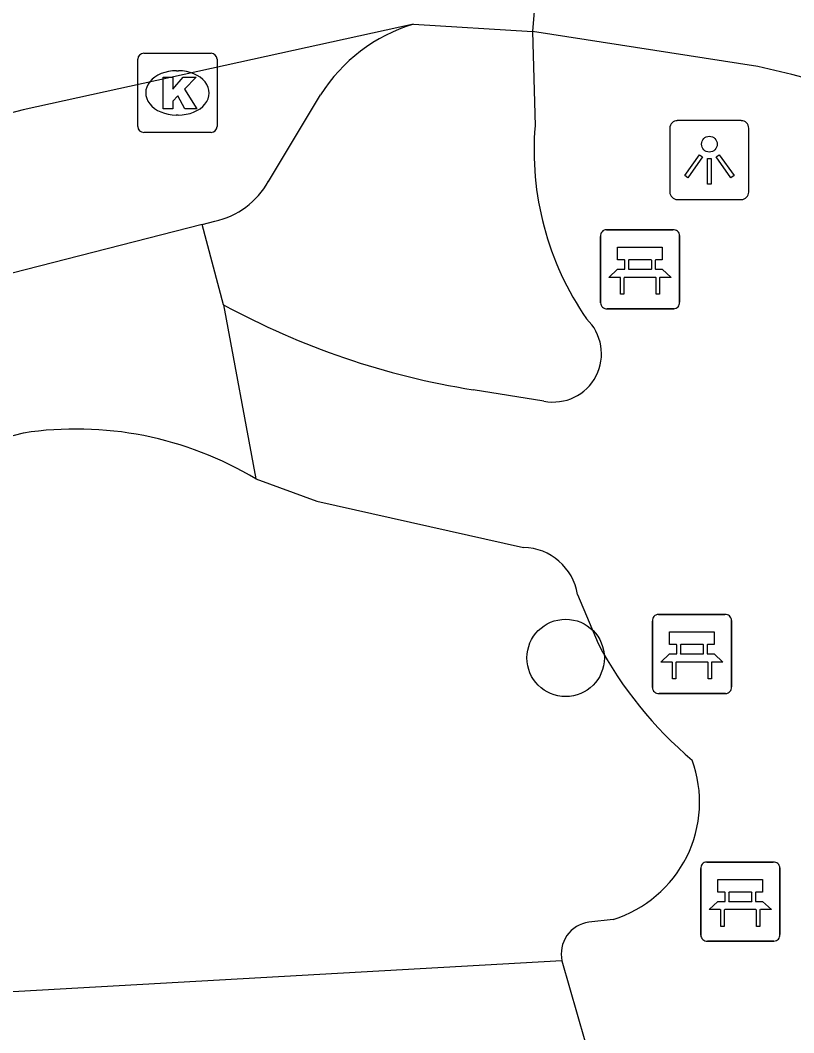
# Model space of a CAD drawing. Extents: x 160379 to 161131, y 383940 to 384849.
# Drawn here: x 161113.04 to 161122.81, y 384280.15 to 384292.94 of the extents above; entities that cross this region are included whole.
import ezdxf

# ---------------------------------------------------------------- set-up
doc = ezdxf.new("R2010")
doc.units = 0
for name, color, linetype in [('IMGEO_Bank', 7, 'Continuous'), ('IMGEO_Boom', 7, 'Continuous'), ('IMGEO_Kolk', 7, 'Continuous'), ('IMGEO_Lichtpunt', 7, 'Continuous'), ('IMGEO_Parkeervlak_open', 7, 'Continuous'), ('IMGEO_Rijbaan_lokaal_open', 7, 'Continuous'), ('IMGEO_Voetpad_open', 7, 'Continuous')]:
    doc.layers.add(name, color=color, linetype=linetype)

msp = doc.modelspace()

# ---------------------------------------------------------------- linework, layer by layer
at = {"layer": 'IMGEO_Bank'}
for p, q in [((161120.446, 384290.296), (161121.287, 384290.296)), ((161121.287, 384290.296), (161120.446, 384290.296)), ((161120.371, 384289.371), (161120.371, 384290.212)), ((161120.371, 384290.212), (161120.371, 384289.371)), ((161121.371, 384290.221), (161121.371, 384289.38)), ((161121.371, 384289.38), (161121.371, 384290.221)), ((161120.68, 384289.802), (161120.68, 384289.908)), ((161120.724, 384289.908), (161120.724, 384289.802)), ((161121.012, 384289.914), (161120.73, 384289.914)), ((161121.018, 384289.802), (161121.018, 384289.908)), ((161121.062, 384289.908), (161121.062, 384289.802)), ((161120.73, 384289.796), (161121.012, 384289.796)), ((161121.068, 384289.694), (161120.675, 384289.694)), ((161121.296, 384289.296), (161120.455, 384289.296)), ((161120.455, 384289.296), (161121.296, 384289.296)), ((161121.102, 384285.434), (161121.943, 384285.434)), ((161121.943, 384285.434), (161121.102, 384285.434)), ((161121.027, 384284.509), (161121.027, 384285.35)), ((161121.027, 384285.35), (161121.027, 384284.509)), ((161122.027, 384285.359), (161122.027, 384284.518)), ((161122.027, 384284.518), (161122.027, 384285.359)), ((161121.336, 384284.94), (161121.336, 384285.046)), ((161121.38, 384285.046), (161121.38, 384284.94)), ((161121.668, 384285.052), (161121.386, 384285.052)), ((161121.674, 384284.94), (161121.674, 384285.046)), ((161121.718, 384285.046), (161121.718, 384284.94)), ((161121.386, 384284.934), (161121.668, 384284.934)), ((161121.724, 384284.832), (161121.331, 384284.832)), ((161121.952, 384284.434), (161121.111, 384284.434)), ((161121.111, 384284.434), (161121.952, 384284.434)), ((161121.713, 384282.305), (161122.554, 384282.305)), ((161122.554, 384282.305), (161121.713, 384282.305)), ((161121.638, 384281.38), (161121.638, 384282.221)), ((161121.638, 384282.221), (161121.638, 384281.38)), ((161122.638, 384282.23), (161122.638, 384281.389)), ((161122.638, 384281.389), (161122.638, 384282.23)), ((161121.947, 384281.811), (161121.947, 384281.917)), ((161121.991, 384281.917), (161121.991, 384281.811)), ((161122.279, 384281.923), (161121.997, 384281.923)), ((161122.285, 384281.811), (161122.285, 384281.917)), ((161122.329, 384281.917), (161122.329, 384281.811)), ((161121.997, 384281.805), (161122.279, 384281.805)), ((161122.335, 384281.703), (161121.942, 384281.703)), ((161122.563, 384281.305), (161121.722, 384281.305)), ((161121.722, 384281.305), (161122.563, 384281.305))]:
    msp.add_line(p, q, dxfattribs=at)
for points in [[(161120.674, 384289.914), (161120.588, 384289.914), (161120.588, 384290.075), (161121.151, 384290.075), (161121.151, 384289.914), (161121.068, 384289.914)], [(161120.618, 384289.694), (161120.476, 384289.694), (161120.588, 384289.796), (161120.674, 384289.796)], [(161121.068, 384289.796), (161121.151, 384289.796), (161121.263, 384289.694), (161121.124, 384289.694)], [(161120.668, 384289.687), (161120.668, 384289.48), (161120.625, 384289.48), (161120.625, 384289.687)], [(161121.118, 384289.687), (161121.118, 384289.48), (161121.074, 384289.48), (161121.074, 384289.687)], [(161121.33, 384285.052), (161121.244, 384285.052), (161121.244, 384285.213), (161121.807, 384285.213), (161121.807, 384285.052), (161121.724, 384285.052)], [(161121.274, 384284.832), (161121.132, 384284.832), (161121.244, 384284.934), (161121.33, 384284.934)], [(161121.724, 384284.934), (161121.807, 384284.934), (161121.919, 384284.832), (161121.78, 384284.832)], [(161121.324, 384284.825), (161121.324, 384284.618), (161121.281, 384284.618), (161121.281, 384284.825)], [(161121.774, 384284.825), (161121.774, 384284.618), (161121.73, 384284.618), (161121.73, 384284.825)], [(161121.941, 384281.923), (161121.855, 384281.923), (161121.855, 384282.084), (161122.418, 384282.084), (161122.418, 384281.923), (161122.335, 384281.923)], [(161121.885, 384281.703), (161121.743, 384281.703), (161121.855, 384281.805), (161121.941, 384281.805)], [(161122.335, 384281.805), (161122.418, 384281.805), (161122.53, 384281.703), (161122.391, 384281.703)], [(161121.935, 384281.696), (161121.935, 384281.489), (161121.892, 384281.489), (161121.892, 384281.696)], [(161122.385, 384281.696), (161122.385, 384281.489), (161122.341, 384281.489), (161122.341, 384281.696)]]:
    msp.add_lwpolyline(points, dxfattribs=at)
for centre, radius, start, end in [((161120.449, 384290.218), 0.0779, 92.4484, 184.2845), ((161120.449, 384290.218), 0.0779, 92.4484, 184.2845), ((161121.293, 384290.218), 0.0779, 2.4484, 94.2845), ((161121.293, 384290.218), 0.0779, 2.4484, 94.2845), ((161120.673, 384289.907), 0.00671, 2.8957, 87.1043), ((161120.73, 384289.907), 0.00671, 92.8957, 177.1043), ((161121.012, 384289.907), 0.00671, 2.8957, 87.1043), ((161121.069, 384289.907), 0.00671, 92.8957, 177.1043), ((161120.673, 384289.803), 0.00671, 272.8957, 357.1043), ((161120.73, 384289.803), 0.00671, 182.8957, 267.1043), ((161121.012, 384289.803), 0.00671, 272.8957, 357.1043), ((161121.069, 384289.803), 0.00671, 182.8957, 267.1043), ((161120.618, 384289.687), 0.00671, 2.8957, 87.1043), ((161120.675, 384289.687), 0.00671, 92.8957, 177.1043), ((161121.067, 384289.687), 0.00671, 2.8957, 87.1043), ((161121.124, 384289.687), 0.00671, 92.8957, 177.1043), ((161120.449, 384289.374), 0.0779, 182.4484, 274.2845), ((161120.449, 384289.374), 0.0779, 182.4484, 274.2845), ((161121.293, 384289.374), 0.0779, 272.4484, 4.2845), ((161121.293, 384289.374), 0.0779, 272.4484, 4.2845), ((161121.105, 384285.356), 0.0779, 92.4484, 184.2845), ((161121.105, 384285.356), 0.0779, 92.4484, 184.2845), ((161121.949, 384285.356), 0.0779, 2.4484, 94.2845), ((161121.949, 384285.356), 0.0779, 2.4484, 94.2845), ((161121.329, 384285.045), 0.00671, 2.8957, 87.1043), ((161121.386, 384285.045), 0.00671, 92.8957, 177.1043), ((161121.668, 384285.045), 0.00671, 2.8957, 87.1043), ((161121.725, 384285.045), 0.00671, 92.8957, 177.1043), ((161121.329, 384284.941), 0.00671, 272.8957, 357.1043), ((161121.386, 384284.941), 0.00671, 182.8957, 267.1043), ((161121.668, 384284.941), 0.00671, 272.8957, 357.1043), ((161121.725, 384284.941), 0.00671, 182.8957, 267.1043), ((161121.274, 384284.825), 0.00671, 2.8957, 87.1043), ((161121.331, 384284.825), 0.00671, 92.8957, 177.1043), ((161121.723, 384284.825), 0.00671, 2.8957, 87.1043), ((161121.78, 384284.825), 0.00671, 92.8957, 177.1043), ((161121.105, 384284.512), 0.0779, 182.4484, 274.2845), ((161121.105, 384284.512), 0.0779, 182.4484, 274.2845), ((161121.949, 384284.512), 0.0779, 272.4484, 4.2845), ((161121.949, 384284.512), 0.0779, 272.4484, 4.2845), ((161121.716, 384282.227), 0.0779, 92.4484, 184.2845), ((161121.716, 384282.227), 0.0779, 92.4484, 184.2845), ((161122.56, 384282.227), 0.0779, 2.4484, 94.2845), ((161122.56, 384282.227), 0.0779, 2.4484, 94.2845), ((161121.94, 384281.916), 0.00671, 2.8957, 87.1043), ((161121.997, 384281.916), 0.00671, 92.8957, 177.1043), ((161122.279, 384281.916), 0.00671, 2.8957, 87.1043), ((161122.336, 384281.916), 0.00671, 92.8957, 177.1043), ((161121.94, 384281.812), 0.00671, 272.8957, 357.1043), ((161121.997, 384281.812), 0.00671, 182.8957, 267.1043), ((161122.279, 384281.812), 0.00671, 272.8957, 357.1043), ((161122.336, 384281.812), 0.00671, 182.8957, 267.1043), ((161121.885, 384281.696), 0.00671, 2.8957, 87.1043), ((161121.942, 384281.696), 0.00671, 92.8957, 177.1043), ((161122.334, 384281.696), 0.00671, 2.8957, 87.1043), ((161122.391, 384281.696), 0.00671, 92.8957, 177.1043), ((161121.716, 384281.383), 0.0779, 182.4484, 274.2845), ((161121.716, 384281.383), 0.0779, 182.4484, 274.2845), ((161122.56, 384281.383), 0.0779, 272.4484, 4.2845), ((161122.56, 384281.383), 0.0779, 272.4484, 4.2845)]:
    msp.add_arc(centre, radius, start, end, dxfattribs=at)
at = {"layer": 'IMGEO_Boom'}
msp.add_circle((161119.931, 384284.884), 0.489, dxfattribs=at)
at = {"layer": 'IMGEO_Kolk'}
for p, q in [((161114.525, 384291.599), (161114.525, 384292.451)), ((161114.6, 384292.525), (161115.452, 384292.525)), ((161115.526, 384292.451), (161115.526, 384291.599)), ((161115.013, 384292.305), (161115.038, 384292.305)), ((161115.036, 384291.745), (161115.011, 384291.745)), ((161115.452, 384291.525), (161114.6, 384291.525))]:
    msp.add_line(p, q, dxfattribs=at)
for points in [[(161114.525, 384291.599), (161114.525, 384292.451)], [(161114.6, 384292.525), (161115.452, 384292.525)], [(161115.526, 384292.451), (161115.526, 384291.599)], [(161114.846, 384292.225), (161114.969, 384292.225), (161114.969, 384292.074), (161115.099, 384292.225), (161115.263, 384292.225), (161115.117, 384292.074), (161115.27, 384291.825), (161115.118, 384291.825), (161115.033, 384291.989), (161114.969, 384291.922), (161114.969, 384291.825), (161114.846, 384291.825), (161114.846, 384292.225)], [(161115.452, 384291.525), (161114.6, 384291.525)]]:
    msp.add_lwpolyline(points, dxfattribs=at)
for centre, start, end in [((161114.602, 384292.449), 91.552, 178.448), ((161114.602, 384292.449), 91.552, 178.448), ((161115.45, 384292.449), 1.552, 88.448), ((161115.45, 384292.449), 1.552, 88.448), ((161114.602, 384291.601), 181.552, 268.448), ((161114.602, 384291.601), 181.552, 268.448), ((161115.45, 384291.601), 271.552, 358.448), ((161115.45, 384291.601), 271.552, 358.448)]:
    msp.add_arc(centre, 0.0765, start, end, dxfattribs=at)
for centre, major_axis, ratio, start_param, end_param in [((161115.012, 384292.025), (-0.387, 0.002), 0.722429, 4.712389, 7.853982), ((161115.037, 384292.025), (-0.39, 0.002), 0.717154, 1.570796, 4.712389)]:
    msp.add_ellipse(centre, major_axis=major_axis, ratio=ratio, start_param=start_param, end_param=end_param, dxfattribs=at)
at = {"layer": 'IMGEO_Lichtpunt'}
for p, q in [((161122.15, 384291.674), (161121.342, 384291.674)), ((161122.15, 384291.674), (161121.342, 384291.674)), ((161121.248, 384291.579), (161121.248, 384290.772)), ((161121.248, 384291.579), (161121.248, 384290.772)), ((161122.244, 384290.772), (161122.244, 384291.579)), ((161122.244, 384290.772), (161122.244, 384291.579)), ((161121.342, 384290.678), (161122.15, 384290.678)), ((161121.342, 384290.678), (161122.15, 384290.678))]:
    msp.add_line(p, q, dxfattribs=at)
for points in [[(161121.622, 384291.243), (161121.661, 384291.215), (161121.473, 384290.953), (161121.435, 384290.98), (161121.622, 384291.243)], [(161121.724, 384291.195), (161121.771, 384291.195), (161121.771, 384290.873), (161121.724, 384290.873), (161121.724, 384291.195)], [(161121.834, 384291.215), (161121.872, 384291.242), (161122.059, 384290.98), (161122.02, 384290.952), (161121.834, 384291.215)]]:
    msp.add_lwpolyline(points, dxfattribs=at)
msp.add_circle((161121.747, 384291.377), 0.0994, dxfattribs=at)
for centre, start, end in [((161121.342, 384291.579), 90, 180), ((161121.342, 384291.579), 90, 180), ((161122.15, 384291.579), 0, 90), ((161122.15, 384291.579), 0, 90), ((161121.342, 384290.772), 180, 270), ((161121.342, 384290.772), 180, 270), ((161122.15, 384290.772), 270, 0), ((161122.15, 384290.772), 270, 360)]:
    msp.add_arc(centre, 0.0946, start, end, dxfattribs=at)
at = {"layer": 'IMGEO_Parkeervlak_open'}
for points in [[(161116.176, 384290.907), (161116.835, 384292.001)], [(161115.34, 384290.362), (161115.497, 384290.402)]]:
    msp.add_lwpolyline(points, dxfattribs=at)
for centre, radius, start, end in [((161118.606, 384290.888), 2.092, 106.6393, 147.8477), ((161115.28, 384291.403), 1.024, 282.2337, 331.0457)]:
    msp.add_arc(centre, radius, start, end, dxfattribs=at)
at = {"layer": 'IMGEO_Rijbaan_lokaal_open'}
for points in [[(161119.838, 384296.721), (161119.514, 384292.799)], [(161118.007, 384292.892), (161113.075, 384291.812), (161106.941, 384290.205)], [(161118.007, 384292.892), (161119.514, 384292.799)], [(161122.358, 384292.357), (161119.514, 384292.799)]]:
    msp.add_lwpolyline(points, dxfattribs=at)
msp.add_arc((161120.247, 384282.392), 10.186, 25.7541, 78.0368, dxfattribs=at)
at = {"layer": 'IMGEO_Voetpad_open'}
for points in [[(161119.514, 384292.799), (161119.545, 384291.608)], [(161115.34, 384290.362), (161110.533, 384289.132)], [(161115.608, 384289.347), (161115.34, 384290.362)], [(161115.608, 384289.347), (161116.018, 384287.146)], [(161119.657, 384288.13), (161118.761, 384288.273)], [(161119.884, 384281.056), (161111.749, 384280.597), (161107.959, 384286.398), (161113.081, 384287.727)], [(161116.018, 384287.146), (161116.789, 384286.864), (161119.399, 384286.28)], [(161120.08, 384285.686), (161120.34, 384285.068)], [(161120.53, 384281.579), (161120.223, 384281.546)], [(161119.884, 384281.056), (161120.561, 384278.695)]]:
    msp.add_lwpolyline(points, dxfattribs=at)
for centre, radius, start, end in [((161123.271, 384291.296), 3.739, 175.2087, 214.6483), ((161120.293, 384297.937), 9.784, 241.3895, 260.99), ((161119.774, 384288.728), 0.61, 258.8929, 46.4013), ((161113.746, 384283.376), 4.401, 58.9252, 98.6951), ((161119.382, 384285.574), 0.707, 9.1492, 88.6579), ((161124.727, 384287.389), 4.963, 207.8851, 229.9157), ((161120.066, 384283.065), 1.557, 287.3448, 19.7758), ((161120.283, 384281.142), 0.408, 98.4597, 192.1865)]:
    msp.add_arc(centre, radius, start, end, dxfattribs=at)

doc.saveas('drawing.dxf')
